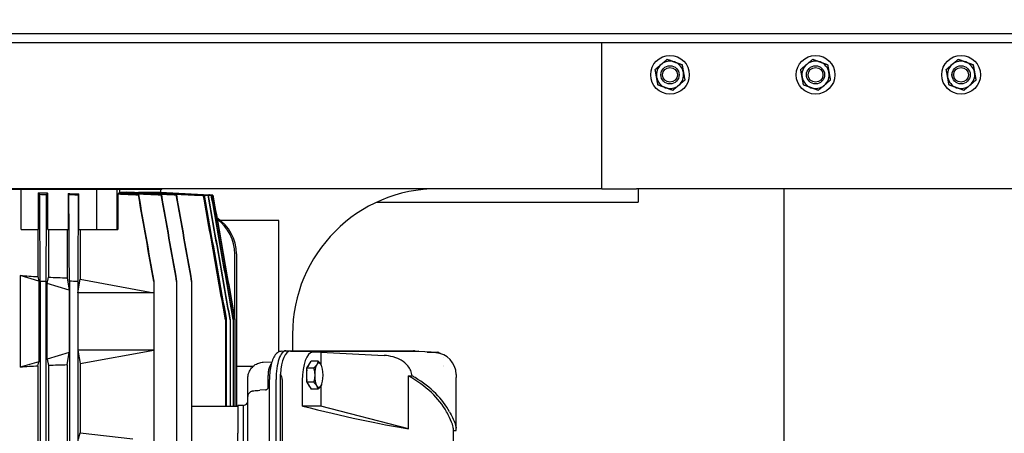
# Model space of a CAD drawing. Header units: inches. Extents: x 24 to 1128, y -69 to 748.
# Tile 299 of 656: x 423 to 450, y 603 to 614. Entities that reach past the tile are written whole.
import ezdxf

# ---------------------------------------------------------------- set-up
doc = ezdxf.new("R2010")
doc.units = ezdxf.units.IN
doc.header["$LTSCALE"] = 32
doc.header["$MEASUREMENT"] = 0
doc.layers.add('Dimension (ANSI)', color=7, linetype='Continuous', lineweight=25)
doc.layers.add('Visible (ANSI)', color=7, linetype='Continuous', lineweight=30)
doc.styles.add('Note Text (ANSI)', font='tahoma.ttf')
doc.dimstyles.new('SB Fraction-16 (ANSI)', dxfattribs={"dimscale": 32, "dimtxt": 0.125, "dimasz": 0.098425, "dimexe": 0.125, "dimexo": 0.0625, "dimgap": 0.031496, "dimtad": 0, "dimtih": 1, "dimtoh": 1, "dimdec": 4, "dimrnd": 1e-08, "dimzin": 0, "dimdsep": 46, "dimlunit": 5, "dimtxsty": 'Note Text (ANSI)', "dimcen": 0.09, "dimdle": 0.393701, "dimclrd": 256, "dimclre": 256, "dimclrt": 256, "dimadec": 0, "dimazin": 3, "dimtfac": 0.96, "dimtofl": 0, "dimtmove": 0, "dimatfit": 3, "dimfxl": 1, "dimfrac": 2, "dimtolj": 1, "dimtzin": 12, "dimlwd": -1, "dimlwe": -1, "dimarcsym": 0})

# ---------------------------------------------------------------- blocks, each defined once
blk = doc.blocks.new('*D18')
at = {"layer": 'Defpoints', "color": 0, "transparency": 16777216}
for p in [(496.281, 687.669), (344.474, 549.669), (496.281, 549.669)]:
    blk.add_point(p, dxfattribs=at)
at = {"layer": 'Dimension (ANSI)', "transparency": 16777216}
for p, q in [((494.281, 687.669), (340.474, 687.669)), ((344.474, 684.519), (344.474, 621.768)), ((344.474, 552.818), (344.474, 615.569)), ((494.281, 549.669), (340.474, 549.669))]:
    blk.add_line(p, q, dxfattribs=at)
for points in [[(343.949, 684.519), (344.999, 684.519), (344.474, 687.669)], [(343.949, 552.818), (344.999, 552.818), (344.474, 549.669)]]:
    blk.add_solid(points, dxfattribs=at)
at = {"layer": 'Dimension (ANSI)', "transparency": 16777216, "insert": (340.372, 620.76), "char_height": 4, "attachment_point": 1, "style": 'Note Text (ANSI)'}
blk.add_mtext('\\A1;138', dxfattribs=at)

msp = doc.modelspace()

# ---------------------------------------------------------------- linework, layer by layer
at = {"layer": 'Visible (ANSI)'}
for p, q in [((467.24154, 613.66853), (418.94495, 613.66853)), ((466.99154, 613.41853), (418.96813, 613.41853)), ((438.96813, 609.41853), (438.96813, 613.41853)), ((438.96813, 609.41853), (398.96813, 609.41853)), ((423.08414, 609.39786), (414.85213, 609.39786)), ((423.01607, 608.2955), (423.01607, 609.39786)), ((425.09268, 609.39786), (423.08414, 609.39786)), ((425.09268, 608.2955), (425.09268, 609.39786)), ((425.64946, 609.39786), (425.09268, 609.39786)), ((425.7196, 609.39786), (425.64946, 609.39786)), ((425.64946, 608.2955), (425.64946, 609.39786)), ((426.87533, 609.39786), (425.7196, 609.39786)), ((425.72197, 609.30605), (425.72197, 609.39786)), ((426.84215, 609.39786), (426.84215, 609.31912)), ((426.87533, 609.39786), (426.87641, 609.41853)), ((438.96813, 609.41853), (439.92202, 609.41853)), ((461.59483, 609.41853), (439.92202, 609.41853)), ((439.96813, 609.41853), (439.96813, 609.04353)), ((443.96813, 609.41853), (443.96813, 588.04353)), ((423.48141, 609.30678), (423.48141, 608.2955)), ((423.7441, 608.2955), (423.7441, 609.29936)), ((424.30378, 609.28254), (424.30378, 608.2955)), ((424.60063, 608.2955), (424.60063, 609.27311)), ((425.66664, 609.27311), (425.66664, 608.2955)), ((425.69655, 609.29936), (425.69655, 609.28172)), ((425.75534, 609.31912), (425.75534, 609.30456)), ((425.75534, 609.31912), (425.91357, 609.31912)), ((426.23932, 609.31912), (426.84215, 609.31912)), ((426.23932, 609.31912), (426.23932, 609.30371)), ((426.84215, 609.31912), (428.19539, 609.2482)), ((428.13564, 609.24622), (428.13669, 609.24032)), ((428.23775, 609.2423), (428.15205, 609.24678)), ((428.18667, 609.24791), (428.28125, 609.24297)), ((428.18667, 609.24791), (428.1872, 609.24494)), ((428.19539, 609.2482), (428.19212, 609.24809)), ((428.28141, 609.24341), (428.19212, 609.24809)), ((428.19539, 609.2482), (428.19544, 609.24792)), ((428.28125, 609.24297), (428.28141, 609.24341)), ((432.77716, 609.04353), (439.96813, 609.04353)), ((423.01607, 608.2955), (423.48141, 608.2955)), ((423.47168, 608.2955), (423.47168, 607.00339)), ((423.7441, 608.2955), (424.30378, 608.2955)), ((423.7609, 608.2955), (423.7609, 606.98869)), ((424.27271, 608.2955), (424.27271, 606.97286)), ((424.60063, 608.2955), (425.09268, 608.2955)), ((424.6366, 608.2955), (424.6366, 606.93245)), ((425.09268, 608.2955), (425.64946, 608.2955)), ((425.64946, 608.2955), (425.66664, 608.2955)), ((430.09313, 608.54353), (428.4915, 608.54353)), ((430.09313, 604.936), (430.09313, 608.54353)), ((428.88134, 605.84073), (428.88134, 607.62621)), ((428.92876, 607.62621), (428.92876, 603.45298)), ((422.98279, 607.0364), (422.98279, 604.51523)), ((423.49296, 606.88393), (422.98279, 607.0364)), ((423.47168, 607.00339), (423.49296, 606.88393)), ((423.7275, 606.81383), (423.7609, 606.98869)), ((424.27271, 606.97286), (424.33327, 606.63279)), ((423.49296, 606.88393), (423.49296, 604.6677)), ((423.53656, 606.87142), (423.53656, 592.47548)), ((423.68863, 606.86734), (423.68863, 592.47956)), ((423.7275, 604.7378), (423.7275, 606.81383)), ((424.33327, 606.63279), (423.7275, 606.81383)), ((424.33797, 606.87692), (424.33797, 592.46998)), ((424.56608, 606.56321), (424.6366, 606.93245)), ((424.56608, 606.86966), (424.56608, 606.56321)), ((424.6366, 606.93245), (426.65592, 606.56321)), ((426.65592, 606.86966), (426.65592, 606.87692)), ((426.65592, 606.86966), (426.65592, 606.56321)), ((427.28484, 606.86734), (427.28484, 606.87142)), ((427.28484, 606.86734), (427.28484, 594.68036)), ((427.69693, 606.86727), (427.69693, 606.87066)), ((427.69693, 606.86727), (427.69693, 592.47963)), ((424.33327, 606.63279), (424.33327, 604.91883)), ((424.56608, 606.56321), (424.56608, 604.98841)), ((426.65592, 606.56321), (424.56608, 606.56321)), ((426.65592, 606.56321), (426.65592, 604.98841)), ((428.64302, 605.86594), (428.64302, 603.45298)), ((428.62577, 605.81631), (428.62577, 605.81875)), ((428.62577, 605.81631), (428.62577, 603.45298)), ((428.75247, 605.82068), (428.75247, 605.82247)), ((428.75247, 605.82068), (428.75247, 603.45298)), ((428.84024, 605.82386), (428.84024, 605.82493)), ((428.84024, 605.82386), (428.84024, 603.45298)), ((428.88394, 605.82563), (428.88394, 605.82599)), ((428.88394, 605.82563), (428.88394, 603.45298)), ((430.46813, 605.41853), (430.46813, 604.96873)), ((424.33327, 604.91883), (423.7275, 604.7378)), ((424.27271, 604.57876), (424.33327, 604.91883)), ((424.56608, 604.98841), (424.6366, 604.61917)), ((424.56608, 604.98841), (424.56608, 594.35849)), ((426.65592, 604.98841), (424.56608, 604.98841)), ((424.6366, 604.61917), (426.65592, 604.98841)), ((426.65592, 604.98841), (426.65592, 594.98664)), ((430.15998, 604.95519), (430.27578, 604.96815)), ((430.28608, 604.96873), (433.79822, 604.96873)), ((430.41201, 604.95833), (433.9249, 604.95833)), ((431.24786, 604.92841), (431.01951, 604.92841)), ((431.24786, 604.92841), (432.98483, 604.84014)), ((431.24786, 604.92841), (431.24786, 604.59533)), ((433.93015, 604.95818), (434.45635, 604.92826)), ((434.40325, 604.91389), (434.16829, 604.92841)), ((434.16829, 604.92841), (434.45111, 604.92841)), ((423.49296, 604.6677), (422.98279, 604.51523)), ((423.47168, 604.54823), (423.49296, 604.6677)), ((423.47168, 604.54823), (423.47168, 594.79867)), ((423.7275, 604.7378), (423.7609, 604.56294)), ((423.7609, 604.56294), (423.7609, 594.78396)), ((424.27271, 604.57876), (424.27271, 594.76814)), ((424.6366, 604.61917), (424.6366, 602.72103)), ((428.92876, 604.54353), (429.38707, 604.54353)), ((429.66175, 604.65533), (429.90075, 604.66438)), ((430.86532, 604.49264), (430.97978, 604.68585)), ((431.16626, 604.68585), (430.97978, 604.68585)), ((431.26651, 604.55921), (431.26512, 604.5625)), ((434.61357, 604.55439), (434.61355, 604.55437)), ((429.80426, 603.97968), (429.80426, 604.28031)), ((430.13552, 595.01697), (430.13552, 604.32993)), ((430.86532, 604.10623), (430.86532, 604.49264)), ((431.05181, 604.49264), (430.86532, 604.49264)), ((433.65443, 604.27794), (433.7545, 604.28294)), ((433.65443, 602.82773), (433.65443, 604.27794)), ((434.96475, 604.31691), (434.96475, 604.23207)), ((429.24372, 603.70631), (429.24372, 604.22126)), ((429.83449, 595.16558), (429.83449, 604.18133)), ((430.01677, 595.16558), (430.01677, 604.18133)), ((430.18651, 604.1812), (430.18651, 595.1657)), ((430.73805, 604.15404), (430.73805, 603.45298)), ((430.86532, 604.10623), (430.97978, 603.91302)), ((431.05181, 604.10623), (430.86532, 604.10623)), ((431.24786, 604.00354), (431.24786, 603.45298)), ((431.26651, 604.03966), (431.26512, 604.03637)), ((434.96475, 602.84494), (434.96475, 604.23207)), ((429.24372, 595.64059), (429.24372, 603.70631)), ((429.72742, 603.89315), (429.56718, 603.8841)), ((429.72742, 603.89315), (429.72743, 603.89315)), ((431.16626, 603.91302), (430.97978, 603.91302)), ((427.69693, 603.45298), (428.96813, 603.45298)), ((428.96813, 603.4652), (428.96813, 603.45298)), ((429.11503, 603.4652), (428.96813, 603.4652)), ((428.96813, 603.45298), (428.96813, 602.84156)), ((429.11503, 603.4652), (429.17176, 603.48928)), ((431.24786, 603.45298), (430.73805, 603.45298)), ((430.75216, 603.44943), (430.73805, 603.45298)), ((433.65443, 602.82773), (431.24786, 603.45298)), ((424.58623, 602.54747), (424.6366, 602.72103)), ((424.6366, 602.72103), (426.079, 602.54747)), ((428.96813, 602.84156), (428.96813, 602.70415)), ((428.96813, 596.64275), (428.96813, 602.70415)), ((429.11503, 602.70415), (429.11503, 596.64275)), ((434.88601, 602.84494), (434.88601, 602.1892)), ((434.88601, 602.77661), (434.96475, 602.77661)), ((434.96475, 602.77661), (434.96475, 602.84494))]:
    msp.add_line(p, q, dxfattribs=at)
for centre, radius in [((440.84313, 612.54353), 0.53125), ((444.84313, 612.54353), 0.53125), ((448.84313, 612.54353), 0.53125), ((440.84313, 612.54353), 0.25014), ((440.84313, 612.54353), 0.25), ((440.84313, 612.54353), 0.20281), ((444.84313, 612.54353), 0.25014), ((444.84313, 612.54353), 0.25), ((444.84313, 612.54353), 0.20281), ((448.84313, 612.54353), 0.25014), ((448.84313, 612.54353), 0.25), ((448.84313, 612.54353), 0.20281)]:
    msp.add_circle(centre, radius, dxfattribs=at)
for centre, radius, start, end in [((440.84313, 612.54353), 0.375, 70.16068, 130.16068), ((440.84313, 612.54353), 0.375, 10.16068, 70.16068), ((444.84313, 612.54353), 0.375, 70.16068, 130.16068), ((444.84313, 612.54353), 0.375, 10.16068, 70.16068), ((448.84313, 612.54353), 0.375, 70.16068, 130.16068), ((448.84313, 612.54353), 0.375, 10.16068, 70.16068), ((440.84313, 612.54353), 0.375, 130.16068, 190.16068), ((444.84313, 612.54353), 0.375, 130.16068, 190.16068), ((448.84313, 612.54353), 0.375, 130.16068, 190.16068), ((440.84313, 612.54353), 0.375, 190.16068, 250.16068), ((440.84313, 612.54353), 0.375, 310.16068, 10.16068), ((444.84313, 612.54353), 0.375, 190.16068, 250.16068), ((444.84313, 612.54353), 0.375, 310.16068, 10.16068), ((448.84313, 612.54353), 0.375, 190.16068, 250.16068), ((448.84313, 612.54353), 0.375, 310.16068, 10.16068), ((440.84313, 612.54353), 0.375, 250.16068, 310.16068), ((444.84313, 612.54353), 0.375, 250.16068, 310.16068), ((448.84313, 612.54353), 0.375, 250.16068, 310.16068), ((434.46813, 605.41853), 4, 90, 180), ((417.31196, 372.1451), 234.80884, 88.4438347, 88.4809565), ((415.74926, 333.60089), 273.41096, 88.1520335, 88.1998614), ((429.12561, 603.598), 0.11811, 293, 0)]:
    msp.add_arc(centre, radius, start, end, dxfattribs=at)
for centre, major_axis, ratio, start_param, end_param in [((322.85658, 584.98857), (97.3801, 38.84522), 0.99558784, 6.13799153, 6.13819507), ((426.9086, 584.98857), (9.14311, 104.44251), 0.03476669, 1.3377455, 1.33794904), ((417.37538, 375.89709), (233.65248, 13.34579), 0.99743829, 1.48684371, 1.48761953), ((410.18103, 375.89708), (16.71382, 233.43573), 0.00407914, 0.02626653, 0.02704234), ((398.61195, 400.54571), (28.6813, 208.75665), 0.00219871, 0.02184936, 0.02271084), ((375.71068, 422.42739), (52.32202, 186.83099), 0.00103872, 0.01591072, 0.01691186), ((371.92962, 435.99477), (56.22475, 173.25602), 0.00039213, 0.01147477, 0.01254094), ((369.82059, 445.1474), (58.41857, 164.09856), 0.00008476, 0.00671053, 0.00782529), ((427.74726, 607.62621), (-1.18151, 0), 0.99965732, 3.14159265, 4.13512384), ((427.69902, 607.62621), (-1.18232, 0), 0.99897186, 3.14159265, 4.07914176), ((418.96813, 609.08045), (-7.86896, 1.54437), 0.18267581, 2.14165677, 2.21551551), ((418.96813, 609.08045), (-7.86896, 1.54437), 0.18267581, 2.26103047, 2.34581184), ((427.61072, 605.8341), (-1.16489, -0.03617), 0.00038166, 2.61461743, 2.65982293), ((430.28608, 604.18133), (0, 0.7874), 0.34202014, 0, 1.57079633), ((430.41714, 604.16984), (-0.00591, 0.78848), 0.36339547, 6.28046128, 7.64680423), ((431.02464, 604.13993), (0.00591, -0.78848), 0.36339547, 3.13886862, 4.69176404), ((433.79822, 604.18133), (0, 0.7874), 0.34202014, 6.12047434, 6.28318531), ((433.92417, 604.16984), (0.00084, 0.78848), 0.34201852, 6.26410592, 6.28354816), ((434.3742, 604.32432), (-0.41622, 0.42423), 0.98752761, 3.93025224, 5.45184901), ((434.45037, 604.13993), (0.00084, 0.78848), 0.34201852, 5.97534657, 6.28354816), ((418.96813, 602.47118), (-7.86896, -1.54437), 0.18267581, 4.0676698, 4.14152854), ((418.96813, 602.47118), (-7.86896, -1.54437), 0.18267581, 3.93737346, 4.02215484), ((430.95758, 604.29944), (0, 0.30709), 0.34202014, 0.34487504, 0.70232251), ((431.19435, 604.29944), (0, 0.33465), 0.34202014, 0.52359878, 1.57079633), ((431.19435, 604.29944), (0, 0.33465), 0.34202014, 5.75958653, 6.80678408), ((431.19435, 604.29944), (0, -0.33465), 0.34202014, 1.57079633, 2.61799388), ((434.45037, 604.13993), (0.00084, 0.78848), 0.34201852, 5.6440112, 5.64401341), ((434.69534, 604.29944), (0, 0.33465), 0.34202014, 0.7383982, 0.73855466), ((427.24789, 604.32592), (-2.93833, 0.1559), 0.26757479, 3.15578807, 3.34234054), ((430.95758, 604.29944), (0, 0.30709), 0.34202014, 1.0725023, 2.06909035), ((431.19435, 604.29944), (0, 0.33465), 0.34202014, 1.57079633, 2.61799388), ((431.19435, 604.29944), (0, -0.33465), 0.34202014, 0.52359878, 1.57079633), ((430.75216, 602.59697), (-4.13386, 0), 0.57103242, 3.44167577, 3.93408264), ((430.75216, 602.59697), (-4.2126, 0), 0.57103242, 3.43589721, 3.89100269), ((430.95758, 604.29944), (0, -0.30709), 0.34202014, 5.5808628, 5.93831026), ((431.19435, 604.29944), (0, -0.33465), 0.34202014, 5.75958653, 6.80678408), ((429.85013, 603.81315), (-0.07517, 0.1011), 0.00689608, 6.28300239, 6.28411933), ((429.13349, 602.57486), (0.01835, -0.89036), 0.01792426, 3.14876884, 3.8575319), ((430.75216, 603.82827), (-4.13287, 1.0489), 0.08613948, 1.59265447, 2.37096082), ((429.13349, 602.57486), (0.01835, -0.89036), 0.01792426, 3.8575319, 4.56629496)]:
    msp.add_ellipse(centre, major_axis=major_axis, ratio=ratio, start_param=start_param, end_param=end_param, dxfattribs=at)
for points, weights in [([(440.60128, 612.83012), (440.67807, 612.89492), (440.76675, 612.96975)], [1, 1.0379548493, 1]), ([(440.76675, 612.96975), (440.87588, 612.93037), (440.9704, 612.89627)], [1, 1.0379548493, 1]), ([(440.9704, 612.89627), (441.06492, 612.86217), (441.17406, 612.82279)], [1, 1.0379548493, 1]), ([(444.60128, 612.83012), (444.67807, 612.89492), (444.76675, 612.96975)], [1, 1.0379548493, 1]), ([(444.76675, 612.96975), (444.87588, 612.93037), (444.9704, 612.89627)], [1, 1.0379548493, 1]), ([(444.9704, 612.89627), (445.06492, 612.86217), (445.17406, 612.82279)], [1, 1.0379548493, 1]), ([(448.60128, 612.83012), (448.67807, 612.89492), (448.76675, 612.96975)], [1, 1.0379548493, 1]), ([(448.76675, 612.96975), (448.87588, 612.93037), (448.9704, 612.89627)], [1, 1.0379548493, 1]), ([(448.9704, 612.89627), (449.06492, 612.86217), (449.17406, 612.82279)], [1, 1.0379548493, 1]), ([(440.43582, 612.69049), (440.52449, 612.76532), (440.60128, 612.83012)], [1, 1.0379548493, 1]), ([(440.47401, 612.47738), (440.45629, 612.57628), (440.43582, 612.69049)], [1, 1.0379548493, 1]), ([(441.17406, 612.82279), (441.19453, 612.70859), (441.21225, 612.60968)], [1, 1.0379548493, 1]), ([(444.43582, 612.69049), (444.52449, 612.76532), (444.60128, 612.83012)], [1, 1.0379548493, 1]), ([(444.47401, 612.47738), (444.45629, 612.57628), (444.43582, 612.69049)], [1, 1.0379548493, 1]), ([(445.17406, 612.82279), (445.19453, 612.70859), (445.21225, 612.60968)], [1, 1.0379548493, 1]), ([(448.43582, 612.69049), (448.52449, 612.76532), (448.60128, 612.83012)], [1, 1.0379548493, 1]), ([(448.47401, 612.47738), (448.45629, 612.57628), (448.43582, 612.69049)], [1, 1.0379548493, 1]), ([(449.17406, 612.82279), (449.19453, 612.70859), (449.21225, 612.60968)], [1, 1.0379548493, 1]), ([(440.51221, 612.26427), (440.49174, 612.37847), (440.47401, 612.47738)], [1, 1.0379548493, 1]), ([(441.25045, 612.39657), (441.16177, 612.32174), (441.08498, 612.25694)], [1, 1.0379548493, 1]), ([(441.21225, 612.60968), (441.22998, 612.51078), (441.25045, 612.39657)], [1, 1.0379548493, 1]), ([(444.51221, 612.26427), (444.49174, 612.37847), (444.47401, 612.47738)], [1, 1.0379548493, 1]), ([(445.25045, 612.39657), (445.16177, 612.32174), (445.08498, 612.25694)], [1, 1.0379548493, 1]), ([(445.21225, 612.60968), (445.22998, 612.51078), (445.25045, 612.39657)], [1, 1.0379548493, 1]), ([(448.51221, 612.26427), (448.49174, 612.37847), (448.47401, 612.47738)], [1, 1.0379548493, 1]), ([(449.25045, 612.39657), (449.16177, 612.32174), (449.08498, 612.25694)], [1, 1.0379548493, 1]), ([(449.21225, 612.60968), (449.22998, 612.51078), (449.25045, 612.39657)], [1, 1.0379548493, 1]), ([(440.71586, 612.19079), (440.62135, 612.22489), (440.51221, 612.26427)], [1, 1.0379548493, 1]), ([(440.91952, 612.11731), (440.81038, 612.15669), (440.71586, 612.19079)], [1, 1.0379548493, 1]), ([(441.08498, 612.25694), (441.00819, 612.19214), (440.91952, 612.11731)], [1, 1.0379548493, 1]), ([(444.71586, 612.19079), (444.62135, 612.22489), (444.51221, 612.26427)], [1, 1.0379548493, 1]), ([(444.91952, 612.11731), (444.81038, 612.15669), (444.71586, 612.19079)], [1, 1.0379548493, 1]), ([(445.08498, 612.25694), (445.00819, 612.19214), (444.91952, 612.11731)], [1, 1.0379548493, 1]), ([(448.71586, 612.19079), (448.62135, 612.22489), (448.51221, 612.26427)], [1, 1.0379548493, 1]), ([(448.91952, 612.11731), (448.81038, 612.15669), (448.71586, 612.19079)], [1, 1.0379548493, 1]), ([(449.08498, 612.25694), (449.00819, 612.19214), (448.91952, 612.11731)], [1, 1.0379548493, 1]), ([(425.07847, 609.39786), (425.07884, 609.40819), (425.07921, 609.41853)], [1.00000000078, 1.00000000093, 1.00000000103]), ([(425.47577, 609.39786), (425.47666, 609.40819), (425.47755, 609.41853)], [1.00000000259, 1.0000000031, 1.00000000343]), ([(423.48141, 609.30678), (423.61162, 609.30318), (423.7441, 609.29936)], [1.12922777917, 1.12408065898, 1.11866819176]), ([(423.48141, 609.30678), (423.50046, 609.28247), (423.52186, 609.25409)], [1.123915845, 1.08335399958, 1.03952749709]), ([(423.70337, 609.24931), (423.72485, 609.27638), (423.7441, 609.29936)], [1.03141966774, 1.07030953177, 1.10570106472]), ([(424.30378, 609.28254), (424.45066, 609.27796), (424.60063, 609.27311)], [1.06384136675, 1.05786121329, 1.05160544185]), ([(425.66664, 609.27311), (425.67188, 609.27796), (425.67701, 609.28254)], [1.05160544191, 1.05786121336, 1.06384136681]), ([(425.69655, 609.29936), (425.70118, 609.30318), (425.70572, 609.30678)], [1.11866819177, 1.12408065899, 1.12922777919]), ([(425.69655, 609.29936), (426.24787, 609.27638), (426.86299, 609.24931)], [1.10570106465, 1.0703095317, 1.03141966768]), ([(426.86408, 609.25409), (426.25109, 609.28247), (425.70572, 609.30678)], [1.03952749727, 1.08335399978, 1.12391584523]), ([(425.75534, 609.31912), (426.45661, 609.28809), (427.27543, 609.24996)], [1.14680766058, 1.09331136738, 1.03403279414]), ([(427.27637, 609.25391), (426.54507, 609.28938), (425.91357, 609.31912)], [1.0422886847, 1.10154062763, 1.15666365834]), ([(426.23932, 609.31912), (427.04604, 609.28065), (428.02194, 609.23259)], [1.20584188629, 1.13133464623, 1.05027588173]), ([(428.02299, 609.2356), (427.98103, 609.23773), (427.93942, 609.23983)], [1.05883270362, 1.06244952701, 1.06605773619]), ([(428.14989, 609.23963), (428.10781, 609.24181), (428.0661, 609.24396)], [1.08142586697, 1.08550228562, 1.08957216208]), ([(428.13564, 609.24622), (428.18618, 609.24361), (428.23726, 609.24098)], [1.10144920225, 1.0964560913, 1.09145309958]), ([(431.13712, 604.58925), (431.11056, 604.54441), (431.05181, 604.49264)], [1.99985792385, 1.99985792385, 1.85627458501]), ([(431.16626, 604.68585), (431.16368, 604.63408), (431.13712, 604.58925)], [1.92128718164, 2.06989926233, 2.06989926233]), ([(431.25158, 604.58925), (431.22502, 604.63408), (431.16626, 604.68585)], [1.99985792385, 1.99985792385, 1.85627458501]), ([(431.26512, 604.5625), (431.25945, 604.57596), (431.25158, 604.58925)], [1.98724669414, 1.99985792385, 1.99985792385]), ([(431.05181, 604.49264), (431.0799, 604.3891), (431.0799, 604.29944)], [1.66293555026, 1.79156406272, 1.79156406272]), ([(431.0799, 604.29944), (431.0799, 604.20977), (431.05181, 604.10623)], [1.79156406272, 1.79156406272, 1.66293555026]), ([(431.13712, 604.00962), (431.11056, 604.05446), (431.05181, 604.10623)], [1.99985792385, 1.99985792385, 1.85627458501]), ([(431.16626, 603.91302), (431.16368, 603.96479), (431.13712, 604.00962)], [1.92128718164, 2.06989926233, 2.06989926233]), ([(431.25158, 604.00962), (431.22502, 603.96479), (431.16626, 603.91302)], [1.99985792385, 1.99985792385, 1.85627458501]), ([(431.26512, 604.03637), (431.25945, 604.02291), (431.25158, 604.00962)], [1.98724669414, 1.99985792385, 1.99985792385])]:
    msp.add_rational_spline(points, weights, degree=2, dxfattribs=at)
for points, knots in [([(423.53656, 606.87142), (423.53411, 607.26852), (423.53166, 607.66562), (423.52676, 608.45984), (423.52431, 608.85696), (423.52186, 609.25409)], [0, 0, 0, 0, 3.07285271, 3.07285271, 6.14569819, 6.14569819, 6.14569819, 6.14569819]), ([(423.70337, 609.24931), (423.70091, 608.85231), (423.69846, 608.45531), (423.69355, 607.66132), (423.69109, 607.26432), (423.68863, 606.86734)], [0, 0, 0, 0, 3.07222542, 3.07222542, 6.1444506, 6.1444506, 6.1444506, 6.1444506]), ([(424.33797, 606.87692), (424.33551, 607.27387), (424.33306, 607.67082), (424.32816, 608.46475), (424.32572, 608.86172), (424.32327, 609.2587)], [0, 0, 0, 0, 3.07176081, 3.07176081, 6.14350714, 6.14350714, 6.14350714, 6.14350714]), ([(424.32327, 609.2587), (424.3662, 609.25737), (424.40913, 609.25604), (424.49498, 609.25335), (424.53791, 609.252), (424.58084, 609.25064)], [-0.654566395, -0.654566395, -0.654566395, -0.654566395, -0.327294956, -0.327294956, -0.00002352, -0.00002352, -0.00002352, -0.00002352]), ([(424.58084, 609.25064), (424.57838, 608.85379), (424.57592, 608.45696), (424.571, 607.6633), (424.56854, 607.26648), (424.56608, 606.86966)], [0, 0, 0, 0, 3.07114256, 3.07114256, 6.1422854, 6.1422854, 6.1422854, 6.1422854]), ([(426.23341, 609.25064), (426.23369, 609.252), (426.23398, 609.25335), (426.23454, 609.25604), (426.23483, 609.25737), (426.23511, 609.2587)], [-0.654581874, -0.654581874, -0.654581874, -0.654581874, -0.327309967, -0.327309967, -0.000038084, -0.000038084, -0.000038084, -0.000038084]), ([(426.65592, 606.86966), (426.58544, 607.26648), (426.51499, 607.6633), (426.37415, 608.45696), (426.30376, 608.85379), (426.23341, 609.25064)], [0, 0, 0, 0, 3.07114779, 3.07114779, 6.14230411, 6.14230411, 6.14230411, 6.14230411]), ([(426.23511, 609.2587), (426.30515, 608.86172), (426.37524, 608.46475), (426.51551, 607.67082), (426.58569, 607.27387), (426.65592, 606.87692)], [0, 0, 0, 0, 3.07176687, 3.07176687, 6.14353477, 6.14353477, 6.14353477, 6.14353477]), ([(427.28484, 606.86734), (427.21448, 607.26432), (427.14415, 607.66132), (427.00354, 608.45531), (426.93325, 608.85231), (426.86299, 609.24931)], [0, 0, 0, 0, 3.0722279, 3.0722279, 6.14445907, 6.14445907, 6.14445907, 6.14445907]), ([(426.86408, 609.25409), (426.93413, 608.85696), (427.00422, 608.45984), (427.14447, 607.66562), (427.21464, 607.26852), (427.28484, 606.87142)], [0.00000001, 0.00000001, 0.00000001, 0.00000001, 3.07285421, 3.07285421, 6.14570848, 6.14570848, 6.14570848, 6.14570848]), ([(427.69693, 606.86727), (427.62664, 607.26438), (427.55638, 607.6615), (427.41588, 608.45572), (427.34564, 608.85284), (427.27543, 609.24996)], [0, 0, 0, 0, 3.07303087, 3.07303087, 6.14606472, 6.14606472, 6.14606472, 6.14606472]), ([(427.27637, 609.25391), (427.34641, 608.8567), (427.41648, 608.45948), (427.55666, 607.66507), (427.62678, 607.26786), (427.69693, 606.87066)], [0, 0, 0, 0, 3.07352424, 3.07352424, 6.14704694, 6.14704694, 6.14704694, 6.14704694]), ([(427.93942, 609.23983), (427.95791, 609.24043), (427.97543, 609.24099), (428.00846, 609.24206), (428.024, 609.24256), (428.03853, 609.24303)], [-1.52993995, -1.52993995, -1.52993995, -1.52993995, -0.7653633, -0.7653633, -0.000001, -0.000001, -0.000001, -0.000001]), ([(428.62577, 605.81631), (428.5251, 606.38567), (428.42444, 606.95507), (428.22317, 608.09381), (428.12254, 608.66322), (428.02194, 609.23259)], [0, 0, 0, 0, 4.40589885, 4.40589885, 8.81180218, 8.81180218, 8.81180218, 8.81180218]), ([(428.02299, 609.2356), (428.12339, 608.66614), (428.22383, 608.09662), (428.42474, 606.95771), (428.52524, 606.3882), (428.62577, 605.81875)], [0, 0, 0, 0, 4.40633725, 4.40633725, 8.81266552, 8.81266552, 8.81266552, 8.81266552]), ([(428.03853, 609.24303), (428.13934, 608.68025), (428.24014, 608.1173), (428.44162, 606.99171), (428.54235, 606.42875), (428.64302, 605.86594)], [-8.71342792, -8.71342792, -8.71342792, -8.71342792, -4.35672902, -4.35672902, -0.00000245, -0.00000245, -0.00000245, -0.00000245]), ([(428.0661, 609.24396), (428.07987, 609.24441), (428.09256, 609.24482), (428.11573, 609.24557), (428.12625, 609.24591), (428.13564, 609.24622)], [-1.59960857, -1.59960857, -1.59960857, -1.59960857, -0.8001037, -0.8001037, -0.000001, -0.000001, -0.000001, -0.000001]), ([(428.75247, 605.82068), (428.6519, 606.39012), (428.55132, 606.95961), (428.35021, 608.0985), (428.24965, 608.66799), (428.1491, 609.23744)], [0, 0, 0, 0, 4.40638072, 4.40638072, 8.81276649, 8.81276649, 8.81276649, 8.81276649]), ([(428.14989, 609.23963), (428.25028, 608.67013), (428.3507, 608.10054), (428.55155, 606.96154), (428.65201, 606.39196), (428.75247, 605.82247)], [0, 0, 0, 0, 4.40663746, 4.40663746, 8.81326146, 8.81326146, 8.81326146, 8.81326146]), ([(428.15205, 609.24678), (428.16, 609.24704), (428.16686, 609.24726), (428.1784, 609.24764), (428.18309, 609.24779), (428.18667, 609.24791)], [-1.59270066, -1.59270066, -1.59270066, -1.59270066, -0.79652385, -0.79652385, -0.000001, -0.000001, -0.000001, -0.000001]), ([(428.84024, 605.82386), (428.73974, 606.39338), (428.63924, 606.9629), (428.43825, 608.10194), (428.33776, 608.67146), (428.23726, 609.24098)], [0, 0, 0, 0, 4.40686729, 4.40686729, 8.81373458, 8.81373458, 8.81373458, 8.81373458]), ([(428.23775, 609.2423), (428.33814, 608.67277), (428.43856, 608.10314), (428.63938, 606.96409), (428.73981, 606.39446), (428.84024, 605.82493)], [0, 0, 0, 0, 4.40678172, 4.40678172, 8.81354419, 8.81354419, 8.81354419, 8.81354419]), ([(428.88394, 605.82563), (428.78349, 606.39519), (428.68305, 606.96474), (428.48215, 608.10386), (428.3817, 608.67341), (428.28125, 609.24297)], [0, 0, 0, 0, 4.40707979, 4.40707979, 8.81415958, 8.81415958, 8.81415958, 8.81415958]), ([(428.28141, 609.24341), (428.38183, 608.67384), (428.48225, 608.10427), (428.68309, 606.96513), (428.78352, 606.39556), (428.88394, 605.82599)], [0, 0, 0, 0, 4.40714876, 4.40714876, 8.81429232, 8.81429232, 8.81429232, 8.81429232]), ([(430.15998, 604.95519), (430.12899, 604.95172), (430.09994, 604.94099), (430.043, 604.90768), (430.01763, 604.88307), (429.96453, 604.81626), (429.94057, 604.77039), (429.89971, 604.66709), (429.88317, 604.60952), (429.85701, 604.48517), (429.84747, 604.41842), (429.83686, 604.29434), (429.83449, 604.23784), (429.83449, 604.18133)], [3.1798568, 3.1798568, 3.1798568, 3.1798568, 3.33908853, 3.33908853, 3.54795322, 3.54795322, 3.85445966, 3.85445966, 4.16096609, 4.16096609, 4.46747253, 4.46747253, 4.71238898, 4.71238898, 4.71238898, 4.71238898]), ([(433.7545, 604.28294), (433.74967, 604.33154), (433.73716, 604.37896), (433.69798, 604.47077), (433.67102, 604.51409), (433.59445, 604.60808), (433.5344, 604.66204), (433.40679, 604.73719), (433.33519, 604.77305), (433.15363, 604.82316), (433.06905, 604.83586), (432.98483, 604.84014)], [0.000001, 0.000001, 0.000001, 0.000001, 0.37213714, 0.37213714, 0.76039273, 0.76039273, 1.30123963, 1.30123963, 1.62511377, 1.62511377, 1.88706518, 1.88706518, 1.88706518, 1.88706518]), ([(429.26258, 604.34765), (429.27574, 604.39082), (429.29592, 604.43227), (429.34771, 604.50677), (429.38025, 604.54051), (429.45399, 604.59616), (429.4963, 604.6184), (429.57946, 604.64625), (429.62068, 604.65377), (429.66175, 604.65533)], [0, 0, 0, 0, 0.3448956, 0.3448956, 0.6991538, 0.6991538, 1.06406738, 1.06406738, 1.38778666, 1.38778666, 1.38778666, 1.38778666]), ([(429.80426, 604.28031), (429.80426, 604.3004), (429.80489, 604.32056), (429.8087, 604.38074), (429.81391, 604.42042), (429.82951, 604.49417), (429.84009, 604.52884), (429.86297, 604.5796), (429.87352, 604.5984), (429.88639, 604.61562)], [0, 0, 0, 0, 0.153116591, 0.153116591, 0.464626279, 0.464626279, 0.785864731, 0.785864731, 0.993272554, 0.993272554, 0.993272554, 0.993272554]), ([(433.83616, 604.23564), (433.82309, 604.24366), (433.80978, 604.25159), (433.78256, 604.26736), (433.76863, 604.2752), (433.7545, 604.28294)], [-0.318968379, -0.318968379, -0.318968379, -0.318968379, -0.160461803, -0.160461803, -0.000001, -0.000001, -0.000001, -0.000001]), ([(429.24372, 603.70631), (429.24372, 603.72398), (429.24664, 603.74187), (429.25789, 603.77568), (429.26651, 603.79199), (429.28817, 603.82057), (429.30153, 603.83321), (429.32347, 603.84812), (429.33107, 603.85245), (429.34574, 603.85936), (429.35288, 603.86212), (429.36412, 603.86568), (429.36843, 603.86684), (429.37687, 603.86883), (429.38082, 603.86958), (429.38743, 603.87071), (429.39021, 603.87111), (429.39873, 603.87226), (429.40393, 603.87281), (429.42779, 603.87514), (429.45264, 603.87699), (429.50839, 603.88066), (429.5369, 603.88239), (429.56718, 603.8841)], [0, 0, 0, 0, 0.13470126, 0.13470126, 0.27167398, 0.27167398, 0.40830234, 0.40830234, 0.47495365, 0.47495365, 0.53426312, 0.53426312, 0.5726293, 0.5726293, 0.61858179, 0.61858179, 0.66514037, 0.66514037, 0.77125217, 0.77125217, 1.09497548, 1.09497548, 1.34369143, 1.34369143, 1.34369143, 1.34369143]), ([(429.77496, 603.91425), (429.781, 603.91875), (429.78653, 603.92417), (429.79485, 603.9355), (429.79795, 603.94144), (429.80098, 603.9504), (429.80174, 603.95341), (429.80227, 603.9564)], [0, 0, 0, 0, 0.057380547, 0.057380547, 0.109082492, 0.109082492, 0.134581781, 0.134581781, 0.134581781, 0.134581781]), ([(434.88601, 602.84494), (434.88596, 602.8639), (434.88236, 602.88647), (434.86057, 602.96873), (434.82934, 603.04394), (434.75978, 603.18493), (434.73216, 603.23774), (434.70128, 603.29476)], [17.79811567, 17.79811567, 17.79811567, 17.79811567, 18.55653418, 18.55653418, 20.21184931, 20.21184931, 21.06861908, 21.06861908, 21.06861908, 21.06861908]), ([(434.78363, 603.29476), (434.81313, 603.23914), (434.83932, 603.18808), (434.89636, 603.07068), (434.92451, 603.00606), (434.95695, 602.90898), (434.96471, 602.87278), (434.96475, 602.84494)], [-12.76748801, -12.76748801, -12.76748801, -12.76748801, -11.91391367, -11.91391367, -10.59705686, -10.59705686, -9.52789616, -9.52789616, -9.52789616, -9.52789616])]:
    msp.add_open_spline(points, degree=3, knots=knots, dxfattribs=at)
for points in [[(424.30378, 609.28254), (424.31028, 609.2747), (424.31677, 609.26675), (424.32327, 609.2587)], [(424.58084, 609.25064), (424.58743, 609.25826), (424.59403, 609.26576), (424.60063, 609.27311)], [(425.66664, 609.27311), (425.85557, 609.26576), (426.04449, 609.25826), (426.23341, 609.25064)], [(426.23511, 609.2587), (426.04907, 609.26675), (425.86304, 609.2747), (425.67701, 609.28254)], [(428.03853, 609.24303), (428.07539, 609.24117), (428.11225, 609.2393), (428.1491, 609.23744)], [(429.24372, 604.22126), (429.24372, 604.26427), (429.25001, 604.30638), (429.26256, 604.34758)], [(429.80227, 603.9564), (429.80357, 603.96383), (429.80426, 603.9718), (429.80426, 603.97968)], [(429.72743, 603.89315), (429.73512, 603.89359), (429.7427, 603.89581), (429.74809, 603.89845)], [(429.74804, 603.89842), (429.7548, 603.90172), (429.76144, 603.90531), (429.76782, 603.90933)], [(429.76782, 603.90933), (429.77026, 603.91087), (429.77265, 603.91251), (429.77497, 603.91423)]]:
    msp.add_open_spline(points, degree=3, dxfattribs=at)

# ---------------------------------------------------------------- dimensions: what is measured, and where the dimension line sits
at = {"layer": 'Dimension (ANSI)'}
dim = msp.add_linear_dim(base=(344.47435, 549.66853), p1=(496.28063, 687.66853), p2=(496.28063, 549.66853), angle=90, dimstyle='SB Fraction-16 (ANSI)', override={"dimgap": 0.031496, "dimdec": 4, "dimtol": 0, "dimlim": 0, "dimtp": 0, "dimtm": 0, "dimtdec": 2, "dimatfit": 1}, dxfattribs=at)
dim.commit()
dim.dimension.update_dxf_attribs({"geometry": '*D18', "text_midpoint": (344.47435, 618.66853), "dimtype": 160})

doc.saveas('drawing.dxf')
